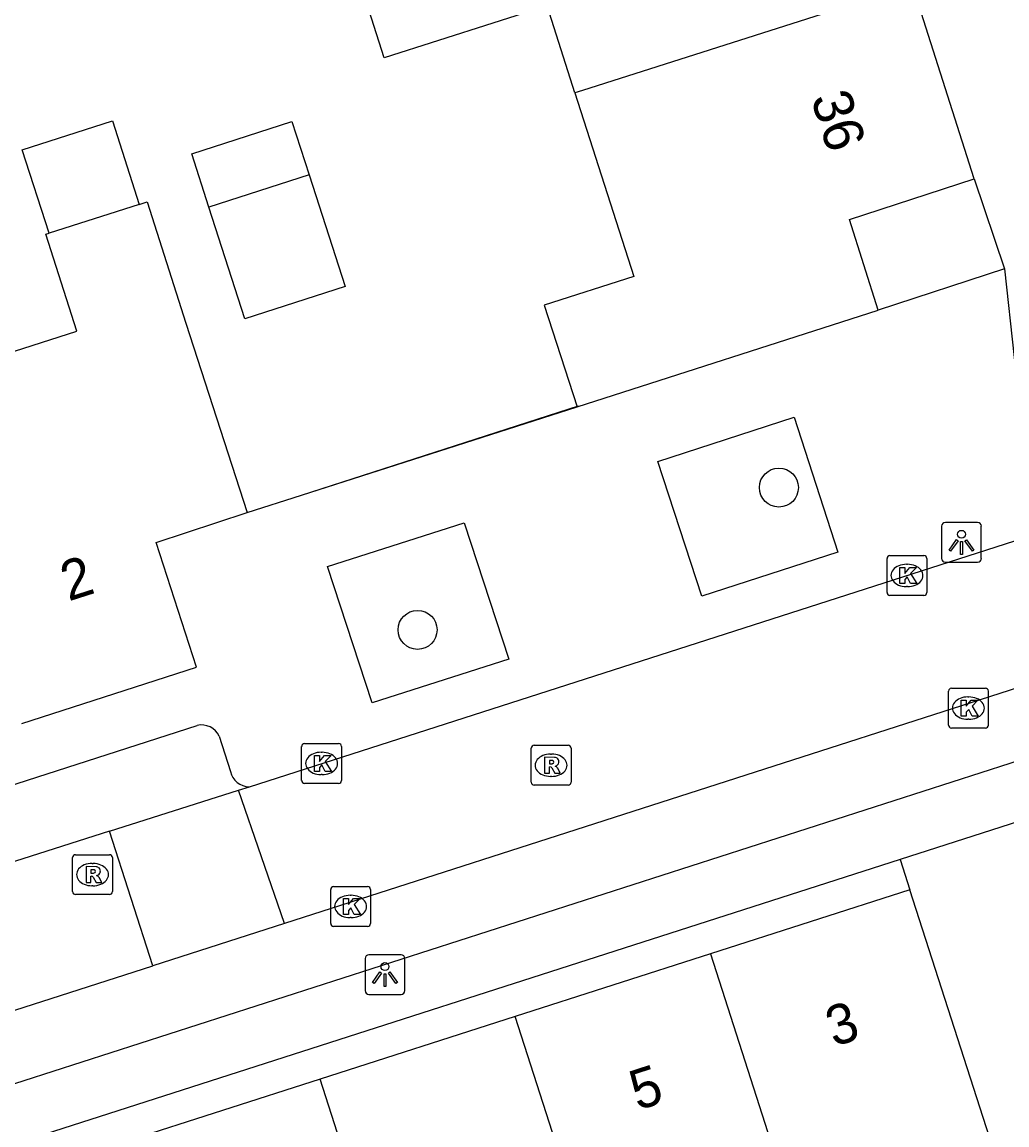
# Model space of a CAD drawing. Extents: x 159718 to 160783, y 383290 to 384030.
# Drawn here: x 160132.66 to 160157.38, y 383568.57 to 383596.25 of the extents above; entities that cross this region are included whole.
import ezdxf

# ---------------------------------------------------------------- set-up
doc = ezdxf.new("R2010")
doc.units = 0
for name, color, linetype in [('IMGEO_Boom', 7, 'Continuous'), ('IMGEO_Kolk', 7, 'Continuous'), ('IMGEO_Lichtpunt', 7, 'Continuous'), ('IMGEO_Muur', 7, 'Continuous'), ('IMGEO_Pand', 7, 'Continuous'), ('IMGEO_Pand_nummerreeks', 7, 'Continuous'), ('IMGEO_Rijbaan_lokaal_open', 7, 'Continuous'), ('IMGEO_Rioolput', 7, 'Continuous'), ('IMGEO_Voetpad_open', 7, 'Continuous')]:
    doc.layers.add(name, color=color, linetype=linetype)

msp = doc.modelspace()

# ---------------------------------------------------------------- linework, layer by layer
at = {"layer": 'IMGEO_Boom'}
for centre in [(160151.658, 383584.568), (160142.59, 383580.997)]:
    msp.add_circle(centre, 0.489, dxfattribs=at)
at = {"layer": 'IMGEO_Kolk'}
for p, q in [((160154.446, 383582.862), (160155.298, 383582.862)), ((160154.371, 383581.936), (160154.371, 383582.788)), ((160154.859, 383582.642), (160154.884, 383582.642)), ((160155.372, 383582.788), (160155.372, 383581.936)), ((160154.882, 383582.082), (160154.857, 383582.082)), ((160155.298, 383581.862), (160154.446, 383581.862)), ((160155.988, 383579.534), (160156.84, 383579.534)), ((160155.913, 383578.608), (160155.913, 383579.46)), ((160156.401, 383579.314), (160156.426, 383579.314)), ((160156.914, 383579.46), (160156.914, 383578.608)), ((160156.424, 383578.754), (160156.399, 383578.754)), ((160156.84, 383578.534), (160155.988, 383578.534)), ((160139.756, 383578.145), (160140.608, 383578.145)), ((160139.681, 383577.219), (160139.681, 383578.071)), ((160140.169, 383577.925), (160140.194, 383577.925)), ((160140.682, 383578.071), (160140.682, 383577.219)), ((160140.192, 383577.365), (160140.167, 383577.365)), ((160140.608, 383577.145), (160139.756, 383577.145)), ((160140.484, 383574.556), (160141.336, 383574.556)), ((160140.409, 383573.63), (160140.409, 383574.482)), ((160140.897, 383574.336), (160140.922, 383574.336)), ((160141.41, 383574.482), (160141.41, 383573.63)), ((160140.92, 383573.776), (160140.895, 383573.776)), ((160141.336, 383573.556), (160140.484, 383573.556))]:
    msp.add_line(p, q, dxfattribs=at)
for points in [[(160154.446, 383582.862), (160155.298, 383582.862)], [(160154.371, 383581.936), (160154.371, 383582.788)], [(160154.692, 383582.562), (160154.815, 383582.562), (160154.815, 383582.411), (160154.945, 383582.562), (160155.109, 383582.562), (160154.963, 383582.411), (160155.116, 383582.162), (160154.964, 383582.162), (160154.879, 383582.326), (160154.815, 383582.259), (160154.815, 383582.162), (160154.692, 383582.162), (160154.692, 383582.562)], [(160155.372, 383582.788), (160155.372, 383581.936)], [(160155.298, 383581.862), (160154.446, 383581.862)], [(160155.988, 383579.534), (160156.84, 383579.534)], [(160155.913, 383578.608), (160155.913, 383579.46)], [(160156.234, 383579.234), (160156.357, 383579.234), (160156.357, 383579.083), (160156.487, 383579.234), (160156.651, 383579.234), (160156.505, 383579.083), (160156.658, 383578.834), (160156.506, 383578.834), (160156.421, 383578.998), (160156.357, 383578.931), (160156.357, 383578.834), (160156.234, 383578.834), (160156.234, 383579.234)], [(160156.914, 383579.46), (160156.914, 383578.608)], [(160156.84, 383578.534), (160155.988, 383578.534)], [(160139.756, 383578.145), (160140.608, 383578.145)], [(160139.681, 383577.219), (160139.681, 383578.071)], [(160140.002, 383577.845), (160140.125, 383577.845), (160140.125, 383577.694), (160140.255, 383577.845), (160140.419, 383577.845), (160140.273, 383577.694), (160140.426, 383577.445), (160140.274, 383577.445), (160140.189, 383577.609), (160140.125, 383577.542), (160140.125, 383577.445), (160140.002, 383577.445), (160140.002, 383577.845)], [(160140.682, 383578.071), (160140.682, 383577.219)], [(160140.608, 383577.145), (160139.756, 383577.145)], [(160140.484, 383574.556), (160141.336, 383574.556)], [(160140.409, 383573.63), (160140.409, 383574.482)], [(160140.73, 383574.256), (160140.853, 383574.256), (160140.853, 383574.105), (160140.983, 383574.256), (160141.147, 383574.256), (160141.001, 383574.105), (160141.154, 383573.856), (160141.002, 383573.856), (160140.917, 383574.02), (160140.853, 383573.953), (160140.853, 383573.856), (160140.73, 383573.856), (160140.73, 383574.256)], [(160141.41, 383574.482), (160141.41, 383573.63)], [(160141.336, 383573.556), (160140.484, 383573.556)]]:
    msp.add_lwpolyline(points, dxfattribs=at)
for centre, start, end in [((160154.448, 383582.786), 91.552, 178.448), ((160154.448, 383582.786), 91.552, 178.448), ((160155.296, 383582.786), 1.552, 88.448), ((160155.296, 383582.786), 1.552, 88.448), ((160154.448, 383581.938), 181.552, 268.448), ((160154.448, 383581.938), 181.552, 268.448), ((160155.296, 383581.938), 271.552, 358.448), ((160155.296, 383581.938), 271.552, 358.448), ((160155.99, 383579.458), 91.552, 178.448), ((160155.99, 383579.458), 91.552, 178.448), ((160156.838, 383579.458), 1.552, 88.448), ((160156.838, 383579.458), 1.552, 88.448), ((160155.99, 383578.61), 181.552, 268.448), ((160155.99, 383578.61), 181.552, 268.448), ((160156.838, 383578.61), 271.552, 358.448), ((160156.838, 383578.61), 271.552, 358.448), ((160139.758, 383578.069), 91.552, 178.448), ((160139.758, 383578.069), 91.552, 178.448), ((160140.606, 383578.069), 1.552, 88.448), ((160140.606, 383578.069), 1.552, 88.448), ((160139.758, 383577.221), 181.552, 268.448), ((160139.758, 383577.221), 181.552, 268.448), ((160140.606, 383577.221), 271.552, 358.448), ((160140.606, 383577.221), 271.552, 358.448), ((160140.486, 383574.48), 91.552, 178.448), ((160140.486, 383574.48), 91.552, 178.448), ((160141.334, 383574.48), 1.552, 88.448), ((160141.334, 383574.48), 1.552, 88.448), ((160140.486, 383573.632), 181.552, 268.448), ((160140.486, 383573.632), 181.552, 268.448), ((160141.334, 383573.632), 271.552, 358.448), ((160141.334, 383573.632), 271.552, 358.448)]:
    msp.add_arc(centre, 0.0765, start, end, dxfattribs=at)
for centre, major_axis, ratio, start_param, end_param in [((160154.858, 383582.362), (-0.387, 0.002), 0.722429, 4.712389, 7.853982), ((160154.883, 383582.362), (-0.39, 0.002), 0.717154, 1.570796, 4.712389), ((160156.4, 383579.034), (-0.387, 0.002), 0.722429, 4.712389, 7.853982), ((160156.425, 383579.034), (-0.39, 0.002), 0.717154, 1.570796, 4.712389), ((160140.168, 383577.645), (-0.387, 0.002), 0.722429, 4.712389, 7.853982), ((160140.193, 383577.645), (-0.39, 0.002), 0.717154, 1.570796, 4.712389), ((160140.896, 383574.056), (-0.387, 0.002), 0.722429, 4.712389, 7.853982), ((160140.921, 383574.056), (-0.39, 0.002), 0.717154, 1.570796, 4.712389)]:
    msp.add_ellipse(centre, major_axis=major_axis, ratio=ratio, start_param=start_param, end_param=end_param, dxfattribs=at)
at = {"layer": 'IMGEO_Lichtpunt'}
for p, q in [((160156.644, 383583.692), (160155.836, 383583.692)), ((160156.644, 383583.692), (160155.836, 383583.692)), ((160155.742, 383583.597), (160155.742, 383582.79)), ((160155.742, 383583.597), (160155.742, 383582.79)), ((160156.738, 383582.79), (160156.738, 383583.597)), ((160156.738, 383582.79), (160156.738, 383583.597)), ((160155.836, 383582.696), (160156.644, 383582.696)), ((160155.836, 383582.696), (160156.644, 383582.696)), ((160141.273, 383572.75), (160141.273, 383571.943)), ((160141.273, 383572.75), (160141.273, 383571.943)), ((160142.175, 383572.845), (160141.367, 383572.845)), ((160142.175, 383572.845), (160141.367, 383572.845)), ((160142.269, 383571.943), (160142.269, 383572.75)), ((160142.269, 383571.943), (160142.269, 383572.75)), ((160141.367, 383571.849), (160142.175, 383571.849)), ((160141.367, 383571.849), (160142.175, 383571.849))]:
    msp.add_line(p, q, dxfattribs=at)
for points in [[(160156.116, 383583.261), (160156.155, 383583.233), (160155.967, 383582.971), (160155.929, 383582.998), (160156.116, 383583.261)], [(160156.218, 383583.213), (160156.265, 383583.213), (160156.265, 383582.891), (160156.218, 383582.891), (160156.218, 383583.213)], [(160156.328, 383583.233), (160156.366, 383583.26), (160156.553, 383582.998), (160156.514, 383582.97), (160156.328, 383583.233)], [(160141.647, 383572.414), (160141.686, 383572.386), (160141.498, 383572.124), (160141.46, 383572.151), (160141.647, 383572.414)], [(160141.749, 383572.366), (160141.796, 383572.366), (160141.796, 383572.044), (160141.749, 383572.044), (160141.749, 383572.366)], [(160141.859, 383572.386), (160141.897, 383572.413), (160142.084, 383572.151), (160142.045, 383572.123), (160141.859, 383572.386)]]:
    msp.add_lwpolyline(points, dxfattribs=at)
for centre in [(160156.241, 383583.395), (160141.772, 383572.548)]:
    msp.add_circle(centre, 0.0994, dxfattribs=at)
for centre, start, end in [((160155.836, 383583.597), 90, 180), ((160155.836, 383583.597), 90, 180), ((160156.644, 383583.597), 0, 90), ((160156.644, 383583.597), 0, 90), ((160155.836, 383582.79), 180, 270), ((160155.836, 383582.79), 180, 270), ((160156.644, 383582.79), 270, 0), ((160156.644, 383582.79), 270, 360), ((160141.367, 383572.75), 90, 180), ((160141.367, 383572.75), 90, 180), ((160142.175, 383572.75), 0, 90), ((160142.175, 383572.75), 0, 90), ((160141.367, 383571.943), 180, 270), ((160141.367, 383571.943), 180, 270), ((160142.175, 383571.943), 270, 0), ((160142.175, 383571.943), 270, 360)]:
    msp.add_arc(centre, 0.0946, start, end, dxfattribs=at)
at = {"layer": 'IMGEO_Muur'}
msp.add_lwpolyline([(160139.674, 383584.374), (160146.631, 383586.617)], dxfattribs=at)
at = {"layer": 'IMGEO_Pand'}
for points in [[(160146.54, 383594.474), (160145.842, 383596.66), (160141.753, 383595.354), (160140.922, 383597.955)], [(160154.243, 383596.937), (160146.728, 383594.535), (160146.54, 383594.474)], [(160156.559, 383592.314), (160155.168, 383596.67)], [(160146.54, 383594.474), (160148.014, 383589.865), (160145.77, 383589.148), (160146.592, 383586.591)], [(160133.341, 383590.95), (160132.67, 383593.047), (160134.93, 383593.77), (160135.601, 383591.673)], [(160137.354, 383591.603), (160136.922, 383592.943), (160139.436, 383593.754), (160139.869, 383592.413)], [(160139.869, 383592.413), (160140.771, 383589.614), (160138.257, 383588.803), (160137.354, 383591.603)], [(160139.869, 383592.413), (160137.354, 383591.603)], [(160154.151, 383589.022), (160153.426, 383591.293), (160156.559, 383592.314)], [(160135.601, 383591.673), (160135.804, 383591.738), (160136.778, 383588.694), (160138.317, 383583.945)], [(160135.601, 383591.673), (160133.341, 383590.95)], [(160129.574, 383587.063), (160134.038, 383588.492), (160133.26, 383590.924), (160133.341, 383590.95)], [(160146.592, 383586.591), (160154.151, 383589.022)], [(160132.658, 383578.65), (160137.039, 383580.058), (160136.027, 383583.189), (160138.317, 383583.945)], [(160159.052, 383576.634), (160154.7, 383575.238)], [(160154.7, 383575.238), (160154.945, 383574.476)], [(160154.945, 383574.476), (160149.944, 383572.87)], [(160157.348, 383567.017), (160154.945, 383574.476)], [(160149.944, 383572.87), (160145.043, 383571.297)], [(160149.944, 383572.87), (160153.674, 383561.24)], [(160145.043, 383571.297), (160140.145, 383569.725)], [(160147.431, 383563.858), (160147.379, 383564.018), (160145.043, 383571.297)], [(160140.145, 383569.725), (160135.246, 383568.152)], [(160143.901, 383558.02), (160143.803, 383558.326), (160140.145, 383569.725)]]:
    msp.add_lwpolyline(points, dxfattribs=at)
at = {"layer": 'IMGEO_Rijbaan_lokaal_open'}
for points in [[(160138.368, 383577.062), (160158.044, 383583.381)], [(160158.609, 383579.85), (160139.248, 383573.628)], [(160138.094, 383576.975), (160138.368, 383577.062)], [(160134.86, 383575.943), (160138.094, 383576.975)], [(160139.248, 383573.628), (160138.094, 383576.975)], [(160134.86, 383575.943), (160114.279, 383569.378)], [(160135.942, 383572.566), (160134.86, 383575.943)], [(160139.248, 383573.628), (160135.942, 383572.566)], [(160115.367, 383565.954), (160135.942, 383572.566)]]:
    msp.add_lwpolyline(points, dxfattribs=at)
at = {"layer": 'IMGEO_Rioolput'}
for p, q in [((160145.441, 383577.174), (160145.441, 383578.026)), ((160145.516, 383578.1), (160146.368, 383578.1)), ((160145.929, 383577.88), (160145.954, 383577.88)), ((160146.442, 383578.026), (160146.442, 383577.174)), ((160145.952, 383577.32), (160145.927, 383577.32)), ((160146.368, 383577.1), (160145.516, 383577.1)), ((160134.007, 383575.355), (160134.859, 383575.355)), ((160133.932, 383574.429), (160133.932, 383575.281)), ((160134.42, 383575.135), (160134.445, 383575.135)), ((160134.933, 383575.281), (160134.933, 383574.429)), ((160134.443, 383574.575), (160134.418, 383574.575)), ((160134.859, 383574.355), (160134.007, 383574.355))]:
    msp.add_line(p, q, dxfattribs=at)
for points in [[(160145.441, 383577.174), (160145.441, 383578.026)], [(160145.516, 383578.1), (160146.368, 383578.1)], [(160146.442, 383578.026), (160146.442, 383577.174)], [(160146.03, 383577.798), (160145.778, 383577.8), (160145.778, 383577.4)], [(160145.956, 383577.719), (160145.902, 383577.719), (160145.902, 383577.638)], [(160145.902, 383577.638), (160145.954, 383577.638)], [(160145.778, 383577.4), (160145.902, 383577.4), (160145.902, 383577.562), (160145.913, 383577.562)], [(160145.96, 383577.533), (160146.031, 383577.4), (160146.171, 383577.4), (160146.106, 383577.526)], [(160146.368, 383577.1), (160145.516, 383577.1)], [(160134.007, 383575.355), (160134.859, 383575.355)], [(160133.932, 383574.429), (160133.932, 383575.281)], [(160134.933, 383575.281), (160134.933, 383574.429)], [(160134.521, 383575.053), (160134.269, 383575.055), (160134.269, 383574.655)], [(160134.269, 383574.655), (160134.393, 383574.655), (160134.393, 383574.817), (160134.404, 383574.817)], [(160134.447, 383574.974), (160134.393, 383574.974), (160134.393, 383574.893)], [(160134.393, 383574.893), (160134.445, 383574.893)], [(160134.451, 383574.788), (160134.522, 383574.655), (160134.662, 383574.655), (160134.597, 383574.781)], [(160134.859, 383574.355), (160134.007, 383574.355)]]:
    msp.add_lwpolyline(points, dxfattribs=at)
for centre, radius, start, end in [((160145.518, 383578.024), 0.0765, 91.552, 178.448), ((160145.518, 383578.024), 0.0765, 91.552, 178.448), ((160146.366, 383578.024), 0.0765, 1.552, 88.448), ((160146.366, 383578.024), 0.0765, 1.552, 88.448), ((160145.938, 383577.827), 0.19, 274.7715, 282.9687), ((160145.962, 383577.623), 0.0964, 77.0061, 93.1865), ((160145.976, 383577.68), 0.0378, 276.6634, 79.6772), ((160146.029, 383577.688), 0.109, 350.3612, 89.416), ((160146.027, 383577.688), 0.112, 277.5842, 350.9817), ((160146.011, 383577.473), 0.108, 29.5134, 73.7905), ((160145.912, 383577.509), 0.0533, 26.0293, 88.6989), ((160145.518, 383577.176), 0.0765, 181.552, 268.448), ((160145.518, 383577.176), 0.0765, 181.552, 268.448), ((160146.366, 383577.176), 0.0765, 271.552, 358.448), ((160146.366, 383577.176), 0.0765, 271.552, 358.448), ((160134.009, 383575.279), 0.0765, 91.552, 178.448), ((160134.009, 383575.279), 0.0765, 91.552, 178.448), ((160134.857, 383575.279), 0.0765, 1.552, 88.448), ((160134.857, 383575.279), 0.0765, 1.552, 88.448), ((160134.403, 383574.764), 0.0533, 26.0293, 88.6989), ((160134.429, 383575.082), 0.19, 274.7715, 282.9687), ((160134.453, 383574.878), 0.0964, 77.0061, 93.1865), ((160134.467, 383574.935), 0.0378, 276.6634, 79.6772), ((160134.52, 383574.943), 0.109, 350.3612, 89.416), ((160134.518, 383574.943), 0.112, 277.5842, 350.9817), ((160134.502, 383574.728), 0.108, 29.5134, 73.7905), ((160134.009, 383574.431), 0.0765, 181.552, 268.448), ((160134.009, 383574.431), 0.0765, 181.552, 268.448), ((160134.857, 383574.431), 0.0765, 271.552, 358.448), ((160134.857, 383574.431), 0.0765, 271.552, 358.448)]:
    msp.add_arc(centre, radius, start, end, dxfattribs=at)
for centre, major_axis, ratio, start_param, end_param in [((160145.928, 383577.6), (-0.387, 0.002), 0.722429, 4.712389, 7.853982), ((160145.953, 383577.6), (-0.39, 0.002), 0.717154, 1.570796, 4.712389), ((160134.419, 383574.855), (-0.387, 0.002), 0.722429, 4.712389, 7.853982), ((160134.444, 383574.855), (-0.39, 0.002), 0.717154, 1.570796, 4.712389)]:
    msp.add_ellipse(centre, major_axis=major_axis, ratio=ratio, start_param=start_param, end_param=end_param, dxfattribs=at)
at = {"layer": 'IMGEO_Voetpad_open'}
for points in [[(160156.559, 383592.314), (160157.321, 383590.056)], [(160157.321, 383590.056), (160154.151, 383589.022)], [(160157.321, 383590.056), (160158.044, 383583.381)], [(160138.317, 383583.945), (160139.674, 383584.374), (160146.592, 383586.591)], [(160148.623, 383585.222), (160152.044, 383586.332), (160153.141, 383582.951), (160149.72, 383581.841), (160148.623, 383585.222)], [(160140.33, 383582.591), (160143.76, 383583.685), (160144.88, 383580.264), (160141.45, 383579.17), (160140.33, 383582.591)], [(160114.467, 383571.322), (160137.056, 383578.598)], [(160137.613, 383578.329), (160137.898, 383577.444)], [(160158.179, 383577.875), (160116.689, 383564.523)], [(160154.7, 383575.238), (160086.102, 383553.199)]]:
    msp.add_lwpolyline(points, dxfattribs=at)
for centre, radius, start, end in [((160137.168, 383578.119), 0.492, 25.2767, 103.1674), ((160138.359, 383577.531), 0.469, 190.6745, 271.1194)]:
    msp.add_arc(centre, radius, start, end, dxfattribs=at)

# ---------------------------------------------------------------- texts
at = {"layer": 'IMGEO_Pand_nummerreeks'}
for s, rotation, p in [('36', 287.8417, (160152.452, 383594.341)), ('2', 17.7445, (160133.829, 383581.708)), ('3', 17.9565, (160153.037, 383570.526)), ('5', 17.9565, (160148.114, 383568.93))]:
    msp.add_text(s, height=1, rotation=rotation, dxfattribs=at).set_placement(p)

doc.saveas('drawing.dxf')
